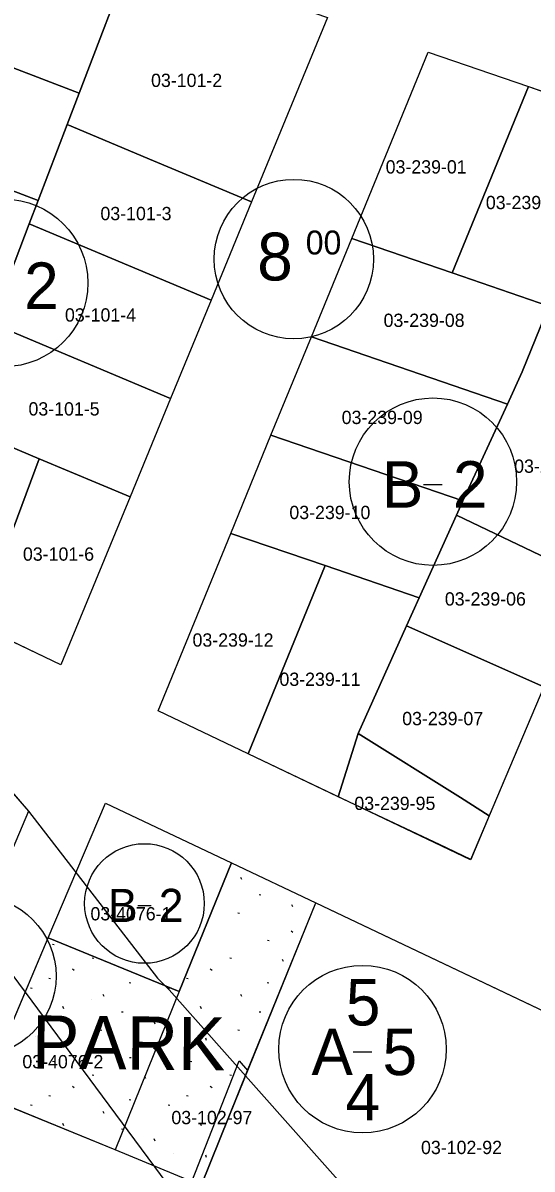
# Model space of a CAD drawing. Extents: x 413946 to 415528, y 4453939 to 4454944.
# Drawn here: x 414329.5 to 414367.8, y 4454485.6 to 4454571.8 of the extents above; entities that cross this region are included whole.
import ezdxf

# ---------------------------------------------------------------- set-up
doc = ezdxf.new("R2010")
doc.units = 0
for name, color, linetype in [('0_KADASTRO', 7, 'Continuous'), ('HAT_ENERJI_NAKIL_HAT', 7, 'Continuous'), ('KST_ENERJI_NAKIL_HAT', 7, 'Continuous'), ('Level 27', 7, 'Continuous'), ('Level 28', 7, 'Continuous'), ('Level 33', 7, 'Continuous'), ('Level 41', 7, 'Continuous'), ('Level 54', 7, 'Continuous'), ('SEMBOL', 7, 'Continuous'), ('SNR_FONKSIYON', 7, 'Continuous')]:
    doc.layers.add(name, color=color, linetype=linetype)

msp = doc.modelspace()

# ---------------------------------------------------------------- linework, layer by layer
at = {"layer": '0_KADASTRO'}
for points in [[(414320.92, 4454571.39), (414322.76, 4454577.41), (414331.26, 4454579.45), (414337.788, 4454577.207), (414333.68, 4454566.5)], [(414332.781, 4454564.135), (414333.68, 4454566.5), (414337.788, 4454577.207), (414344.815, 4454574.789), (414352.38, 4454572.186), (414346.666, 4454558.321), (414339.285, 4454561.412)], [(414318.38, 4454563.09), (414320.92, 4454571.39), (414333.68, 4454566.5), (414332.781, 4454564.135), (414330.6, 4454558.43)], [(414354.199, 4454555.578), (414359.945, 4454569.593), (414367.51, 4454566.99), (414361.764, 4454552.975)], [(414361.764, 4454552.975), (414367.51, 4454566.99), (414375.075, 4454564.387), (414372.919, 4454559.597), (414369.031, 4454550.475)], [(414329.929, 4454556.663), (414330.6, 4454558.43), (414332.781, 4454564.135), (414339.285, 4454561.412), (414346.666, 4454558.321), (414343.614, 4454550.92)], [(414315.73, 4454554.42), (414318.38, 4454563.09), (414330.6, 4454558.43), (414329.929, 4454556.663), (414327.36, 4454549.97)], [(414327.067, 4454549.19), (414327.36, 4454549.97), (414329.929, 4454556.663), (414343.614, 4454550.92), (414340.572, 4454543.529)], [(414351.168, 4454548.177), (414354.199, 4454555.578), (414361.764, 4454552.975), (414369.031, 4454550.475), (414367.043, 4454545.544), (414365.919, 4454543.104)], [(414362.078, 4454534.761), (414362.579, 4454535.846), (414365.919, 4454543.104), (414367.043, 4454545.544), (414369.031, 4454550.475), (414370.963, 4454549.676), (414378.423, 4454546.574), (414376.305, 4454541.564), (414371.276, 4454530.372)], [(414324.214, 4454541.717), (414327.067, 4454549.19), (414340.572, 4454543.529), (414337.521, 4454536.129), (414330.668, 4454539.005)], [(414348.126, 4454540.776), (414351.168, 4454548.177), (414365.919, 4454543.104), (414362.579, 4454535.846)], [(414319.567, 4454529.572), (414323.77, 4454540.57), (414324.214, 4454541.717), (414330.668, 4454539.005), (414325.997, 4454526.51)], [(414345.094, 4454533.365), (414348.126, 4454540.776), (414362.579, 4454535.846), (414362.078, 4454534.761), (414359.288, 4454528.548), (414352.201, 4454530.957)], [(414325.997, 4454526.51), (414330.668, 4454539.005), (414337.521, 4454536.129), (414332.319, 4454523.508)], [(414358.338, 4454526.437), (414359.288, 4454528.548), (414362.078, 4454534.761), (414371.276, 4454530.372), (414368.664, 4454521.837)], [(414339.625, 4454520.028), (414345.094, 4454533.365), (414352.201, 4454530.957), (414346.404, 4454516.802)], [(414346.404, 4454516.802), (414352.201, 4454530.957), (414359.288, 4454528.548), (414358.338, 4454526.437), (414354.699, 4454518.332), (414353.173, 4454513.576)], [(414354.699, 4454518.332), (414358.338, 4454526.437), (414368.664, 4454521.837), (414364.55, 4454512.147), (414362.39, 4454513.51)], [(414353.173, 4454513.576), (414354.699, 4454518.332), (414362.39, 4454513.51), (414364.55, 4454512.147), (414363.16, 4454508.86), (414360.81, 4454509.97)], [(414319.852, 4454496.293), (414324.377, 4454506.951), (414327.763, 4454514.924), (414329.869, 4454512.498), (414321.859, 4454493.598)], [(414331.365, 4454502.948), (414335.67, 4454513.08), (414345.16, 4454508.61), (414341.225, 4454498.918)], [(414342.86, 4454484.33), (414346.37, 4454492.97), (414351.49, 4454505.6), (414382.5, 4454490.87), (414374.13, 4454471.45), (414359.72, 4454477.39)], [(414326.34, 4454491.12), (414331.365, 4454502.948), (414341.225, 4454498.918), (414336.39, 4454487.01)], [(414342.173, 4454484.624), (414345.74, 4454493.71), (414346.37, 4454492.97), (414342.86, 4454484.33)]]:
    msp.add_lwpolyline(points, close=True, dxfattribs=at)
at = {"layer": 'HAT_ENERJI_NAKIL_HAT'}
msp.add_lwpolyline([(414658.516, 4453939.478), (414647.224, 4454070.234), (413999.883, 4454943.957)], dxfattribs=at)
at = {"layer": 'KST_ENERJI_NAKIL_HAT'}
for p, q in [((414320.609, 4454523.146), (414329.869, 4454512.498)), ((414329.869, 4454512.498), (414339.589, 4454499.918)), ((414339.589, 4454499.918), (414340.461, 4454499.038)), ((414340.461, 4454499.038), (414359.72, 4454477.39))]:
    msp.add_line(p, q, dxfattribs=at)
at = {"layer": 'Level 27'}
msp.add_line((414368.664, 4454521.837), (414363.14, 4454508.826), dxfattribs=at)
at = {"layer": 'Level 28'}
for p, q in [((414352.38, 4454572.186), (414346.666, 4454558.321)), ((414354.199, 4454555.578), (414359.945, 4454569.593)), ((414359.945, 4454569.593), (414367.51, 4454566.99)), ((414367.51, 4454566.99), (414385.291, 4454560.872)), ((414346.666, 4454558.321), (414343.614, 4454550.92)), ((414351.168, 4454548.177), (414354.199, 4454555.578)), ((414343.614, 4454550.92), (414340.572, 4454543.529)), ((414348.126, 4454540.776), (414351.168, 4454548.177)), ((414340.572, 4454543.529), (414337.521, 4454536.129)), ((414345.094, 4454533.365), (414348.126, 4454540.776)), ((414337.521, 4454536.129), (414332.319, 4454523.508)), ((414339.625, 4454520.028), (414345.094, 4454533.365)), ((414332.319, 4454523.508), (414325.997, 4454526.51)), ((414346.404, 4454516.802), (414339.625, 4454520.028)), ((414363.14, 4454508.826), (414346.404, 4454516.802)), ((414331.365, 4454502.948), (414335.67, 4454513.08)), ((414335.67, 4454513.08), (414345.16, 4454508.61)), ((414345.16, 4454508.61), (414351.49, 4454505.6)), ((414351.49, 4454505.6), (414382.5, 4454490.87)), ((414326.34, 4454491.12), (414331.365, 4454502.948)), ((414336.39, 4454487.01), (414326.34, 4454491.12)), ((414342.86, 4454484.33), (414336.39, 4454487.01))]:
    msp.add_line(p, q, dxfattribs=at)
at = {"layer": 'Level 41'}
for p, q in [((414345.925, 4454507.346), (414345.859, 4454507.508)), ((414345.925, 4454507.346), (414345.859, 4454507.508)), ((414347.244, 4454506.211), (414347.37, 4454506.188)), ((414347.244, 4454506.211), (414347.37, 4454506.188)), ((414345.64, 4454504.844), (414345.766, 4454504.819)), ((414345.64, 4454504.844), (414345.766, 4454504.819)), ((414349.766, 4454505.282), (414349.702, 4454505.444)), ((414349.766, 4454505.282), (414349.702, 4454505.444)), ((414349.649, 4454503.48), (414349.776, 4454503.381)), ((414349.649, 4454503.48), (414349.776, 4454503.381)), ((414331.667, 4454502.481), (414331.793, 4454502.457)), ((414331.667, 4454502.481), (414331.793, 4454502.457)), ((414347.855, 4454502.775), (414347.981, 4454502.751)), ((414347.855, 4454502.775), (414347.981, 4454502.751)), ((414334.667, 4454501.457), (414334.792, 4454501.432)), ((414334.667, 4454501.457), (414334.792, 4454501.432)), ((414345.035, 4454501.457), (414345.16, 4454501.432)), ((414345.035, 4454501.457), (414345.16, 4454501.432)), ((414333.192, 4454500.619), (414333.319, 4454500.519)), ((414333.192, 4454500.619), (414333.319, 4454500.519)), ((414343.56, 4454500.619), (414343.687, 4454500.519)), ((414343.56, 4454500.619), (414343.687, 4454500.519)), ((414349.068, 4454501.177), (414349.003, 4454501.339)), ((414349.068, 4454501.177), (414349.003, 4454501.339)), ((414331.397, 4454499.913), (414331.523, 4454499.89)), ((414331.397, 4454499.913), (414331.523, 4454499.89)), ((414341.765, 4454499.913), (414341.891, 4454499.89)), ((414341.765, 4454499.913), (414341.891, 4454499.89)), ((414330.021, 4454499.199), (414330.148, 4454499.175)), ((414330.021, 4454499.199), (414330.148, 4454499.175)), ((414337.46, 4454499.609), (414337.586, 4454499.586)), ((414337.46, 4454499.609), (414337.586, 4454499.586)), ((414340.389, 4454499.199), (414340.516, 4454499.175)), ((414340.389, 4454499.199), (414340.516, 4454499.175)), ((414347.828, 4454499.609), (414347.954, 4454499.586)), ((414347.828, 4454499.609), (414347.954, 4454499.586)), ((414335.557, 4454498.54), (414335.491, 4454498.702)), ((414335.557, 4454498.54), (414335.491, 4454498.702)), ((414345.925, 4454498.54), (414345.859, 4454498.702)), ((414345.925, 4454498.54), (414345.859, 4454498.702)), ((414332.526, 4454497.626), (414332.461, 4454497.789)), ((414332.526, 4454497.626), (414332.461, 4454497.789)), ((414336.876, 4454497.405), (414337.002, 4454497.382)), ((414336.876, 4454497.405), (414337.002, 4454497.382)), ((414342.894, 4454497.626), (414342.829, 4454497.789)), ((414342.894, 4454497.626), (414342.829, 4454497.789)), ((414347.244, 4454497.405), (414347.37, 4454497.382)), ((414347.244, 4454497.405), (414347.37, 4454497.382)), ((414339.398, 4454496.476), (414339.334, 4454496.638)), ((414339.398, 4454496.476), (414339.334, 4454496.638)), ((414330.388, 4454495.513), (414330.396, 4454495.511)), ((414330.388, 4454495.513), (414330.396, 4454495.511)), ((414332.907, 4454495.243), (414332.842, 4454495.405)), ((414332.907, 4454495.243), (414332.842, 4454495.405)), ((414335.272, 4454496.038), (414335.398, 4454496.013)), ((414335.272, 4454496.038), (414335.398, 4454496.013)), ((414340.756, 4454495.513), (414340.764, 4454495.511)), ((414340.756, 4454495.513), (414340.764, 4454495.511)), ((414343.275, 4454495.243), (414343.21, 4454495.405)), ((414343.275, 4454495.243), (414343.21, 4454495.405)), ((414345.64, 4454496.038), (414345.766, 4454496.013)), ((414345.64, 4454496.038), (414345.766, 4454496.013)), ((414339.281, 4454494.674), (414339.408, 4454494.575)), ((414339.281, 4454494.674), (414339.408, 4454494.575)), ((414331.667, 4454493.675), (414331.793, 4454493.651)), ((414331.667, 4454493.675), (414331.793, 4454493.651)), ((414337.487, 4454493.969), (414337.613, 4454493.945)), ((414337.487, 4454493.969), (414337.613, 4454493.945)), ((414342.035, 4454493.675), (414342.161, 4454493.651)), ((414342.035, 4454493.675), (414342.161, 4454493.651)), ((414334.667, 4454492.651), (414334.792, 4454492.626)), ((414334.667, 4454492.651), (414334.792, 4454492.626)), ((414338.7, 4454492.371), (414338.635, 4454492.533)), ((414338.7, 4454492.371), (414338.635, 4454492.533)), ((414345.035, 4454492.651), (414345.16, 4454492.626)), ((414345.035, 4454492.651), (414345.16, 4454492.626)), ((414331.397, 4454491.107), (414331.523, 4454491.084)), ((414331.397, 4454491.107), (414331.523, 4454491.084)), ((414333.192, 4454491.813), (414333.319, 4454491.713)), ((414333.192, 4454491.813), (414333.319, 4454491.713)), ((414341.765, 4454491.107), (414341.891, 4454491.084)), ((414341.765, 4454491.107), (414341.891, 4454491.084)), ((414343.56, 4454491.813), (414343.687, 4454491.713)), ((414343.56, 4454491.813), (414343.687, 4454491.713)), ((414330.021, 4454490.393), (414330.148, 4454490.369)), ((414330.021, 4454490.393), (414330.148, 4454490.369)), ((414337.46, 4454490.803), (414337.586, 4454490.78)), ((414337.46, 4454490.803), (414337.586, 4454490.78)), ((414340.389, 4454490.393), (414340.516, 4454490.369)), ((414340.389, 4454490.393), (414340.516, 4454490.369)), ((414335.557, 4454489.734), (414335.491, 4454489.896)), ((414335.557, 4454489.734), (414335.491, 4454489.896)), ((414332.526, 4454488.82), (414332.461, 4454488.983)), ((414332.526, 4454488.82), (414332.461, 4454488.983)), ((414336.876, 4454488.599), (414337.002, 4454488.576)), ((414336.876, 4454488.599), (414337.002, 4454488.576)), ((414342.894, 4454488.82), (414342.829, 4454488.983)), ((414342.894, 4454488.82), (414342.829, 4454488.983)), ((414339.398, 4454487.67), (414339.334, 4454487.832)), ((414339.398, 4454487.67), (414339.334, 4454487.832)), ((414340.756, 4454486.707), (414340.764, 4454486.705)), ((414340.756, 4454486.707), (414340.764, 4454486.705)), ((414339.281, 4454485.868), (414339.408, 4454485.769)), ((414339.281, 4454485.868), (414339.408, 4454485.769)), ((414343.275, 4454486.437), (414343.21, 4454486.599)), ((414343.275, 4454486.437), (414343.21, 4454486.599))]:
    msp.add_line(p, q, dxfattribs=at)
at = {"layer": 'Level 54'}
msp.add_line((414334.588, 4454498.349), (414334.588, 4454498.349), dxfattribs=at)
msp.add_line((414334.588, 4454498.349), (414334.588, 4454498.349), dxfattribs=at)
for points in [[(414318.38, 4454563.09), (414320.92, 4454571.39), (414322.76, 4454577.41), (414331.26, 4454579.45), (414337.788, 4454577.207), (414344.815, 4454574.789), (414352.38, 4454572.186), (414346.666, 4454558.321), (414343.614, 4454550.92), (414340.572, 4454543.529), (414337.521, 4454536.129), (414332.319, 4454523.508), (414325.997, 4454526.51), (414319.567, 4454529.572), (414309.58, 4454534.32), (414312.43, 4454543.62), (414313.09, 4454545.79), (414315.73, 4454554.42)], [(414363.14, 4454508.826), (414346.404, 4454516.802), (414339.625, 4454520.028), (414345.094, 4454533.365), (414348.126, 4454540.776), (414351.168, 4454548.177), (414354.199, 4454555.578), (414359.945, 4454569.593), (414367.51, 4454566.99), (414385.291, 4454560.872), (414382.85, 4454555.521), (414378.423, 4454546.574), (414376.305, 4454541.564), (414371.276, 4454530.372), (414368.664, 4454521.837)], [(414341.225, 4454498.918), (414331.365, 4454502.948), (414335.67, 4454513.08), (414345.16, 4454508.61)], [(414359.72, 4454477.39), (414342.86, 4454484.33), (414346.37, 4454492.97), (414351.49, 4454505.6), (414382.5, 4454490.87), (414374.13, 4454471.45)]]:
    msp.add_lwpolyline(points, close=True, dxfattribs=at)
at = {"layer": 'SEMBOL'}
for p, q in [((414359.616, 4454537.067), (414361.016, 4454537.067)), ((414338.1, 4454505.395), (414339.1, 4454505.395)), ((414354.315, 4454494.383), (414355.715, 4454494.383))]:
    msp.add_line(p, q, dxfattribs=at)
for centre, radius in [((414349.843, 4454554.017), 6), ((414328.036, 4454552.223), 6.3), ((414360.316, 4454537.275), 6.3), ((414338.6, 4454505.543), 4.5), ((414325.957, 4454500.081), 6), ((414355.015, 4454494.59), 6.3)]:
    msp.add_circle(centre, radius, dxfattribs=at)
at = {"layer": 'SNR_FONKSIYON'}
for points in [[(414341.225, 4454498.918), (414345.16, 4454508.61)], [(414342.86, 4454484.33), (414351.49, 4454505.6)], [(414341.225, 4454498.918), (414331.365, 4454502.948)]]:
    msp.add_lwpolyline(points, dxfattribs=at)

# ---------------------------------------------------------------- texts
at = {"layer": '0_KADASTRO'}
for s, p in [('03-101-2', (414339.098, 4454566.966)), ('03-239-01', (414356.757, 4454560.455)), ('03-239-02', (414364.3, 4454557.775)), ('03-101-3', (414335.288, 4454556.946)), ('03-101-4', (414332.616, 4454549.318)), ('03-239-08', (414356.602, 4454548.915)), ('03-101-5', (414329.871, 4454542.252)), ('03-239-09', (414353.446, 4454541.61)), ('03-239-05', (414366.43, 4454537.941)), ('03-239-10', (414349.509, 4454534.46)), ('03-101-6', (414329.454, 4454531.33)), ('03-239-06', (414361.215, 4454527.955)), ('03-239-12', (414342.22, 4454524.866)), ('03-239-11', (414348.763, 4454521.912)), ('03-239-07', (414358.003, 4454518.956)), ('03-239-95', (414354.401, 4454512.577)), ('03-4076-1', (414334.536, 4454504.272)), ('03-4076-2', (414329.412, 4454493.144)), ('03-102-97', (414340.629, 4454488.941)), ('03-102-92', (414359.419, 4454486.692))]:
    msp.add_text(s, height=1, dxfattribs=at).set_placement(p)
at = {"layer": 'Level 33'}
msp.add_text('PARK', height=4, rotation=359.4136, dxfattribs=at).set_placement((414330.111, 4454493.132))
at = {"layer": 'SEMBOL'}
for s, height, p in [('8', 3.6, (414347.088, 4454552.409)), ('00', 1.8, (414350.743, 4454554.366)), ('2', 3.5, (414329.544, 4454550.266)), ('B', 3.5, (414356.472, 4454535.317)), ('2', 3.5, (414361.824, 4454535.317)), ('B', 2.5, (414335.854, 4454504.145)), ('2', 2.5, (414339.677, 4454504.145)), ('5', 3.5, (414353.761, 4454496.37)), ('A', 3.5, (414351.171, 4454492.633)), ('5', 3.5, (414356.523, 4454492.633)), ('4', 3.5, (414353.729, 4454489.219))]:
    msp.add_text(s, height=height, dxfattribs=at).set_placement(p)

doc.saveas('drawing.dxf')
